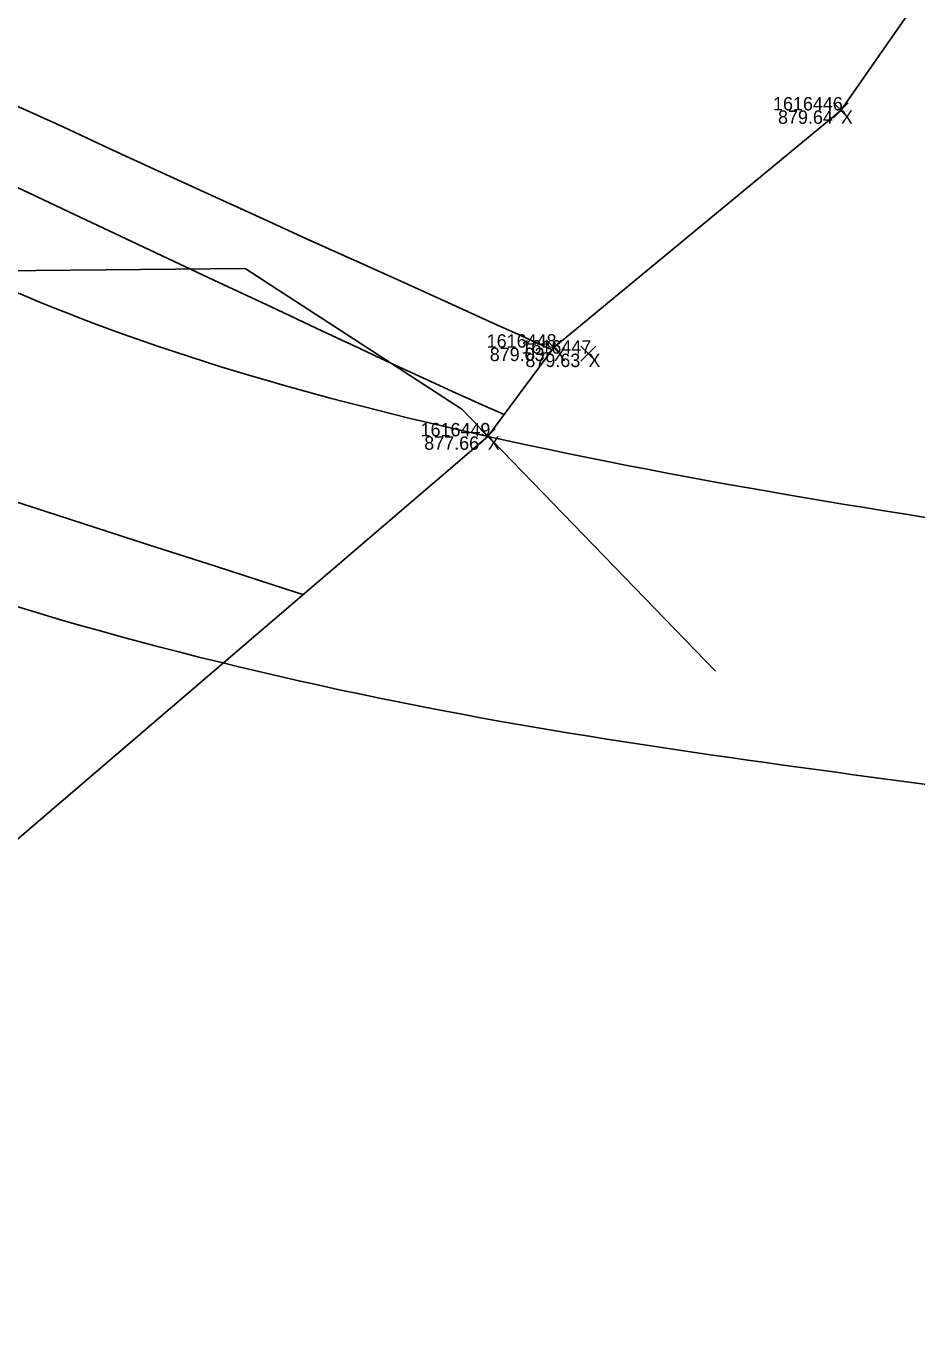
# Model space of a CAD drawing. Extents: x 1957117 to 1971063, y 701601 to 715861.
# Drawn here: x 1963586.65 to 1963609.91, y 706781.12 to 706815.11 of the extents above; entities that cross this region are included whole.
import ezdxf

# ---------------------------------------------------------------- set-up
doc = ezdxf.new("R2010")
doc.units = 0
for name, color, linetype in [('AP_X_Lights', 7, 'Continuous'), ('DT_X_Contour_Minor', 7, 'Continuous'), ('DT_X_TIN_Hull', 7, 'Continuous'), ('GE_X_CL_20', 7, 'Continuous'), ('HY_X_Water_Edge', 7, 'Continuous'), ('PV_P_Shoulder', 7, 'Continuous'), ('RS_Raster1', 7, 'Continuous'), ('RW_X_Esmt_RR', 7, 'Continuous'), ('SC_Scratch1', 7, 'Continuous'), ('SC_Shading5', 7, 'Continuous'), ('VG_X_Tree_Line_Rt', 7, 'Continuous')]:
    doc.layers.add(name, color=color, linetype=linetype)

msp = doc.modelspace()

# ---------------------------------------------------------------- linework, layer by layer
at = {"layer": 'AP_X_Lights'}
for p, q in [((1963607.735, 706812.715), (1963608.123, 706813.105)), ((1963607.735, 706813.105), (1963608.123, 706812.715)), ((1963600.24, 706806.52), (1963600.628, 706806.91)), ((1963600.24, 706806.91), (1963600.628, 706806.52)), ((1963601.143, 706806.364), (1963601.531, 706806.754)), ((1963601.143, 706806.754), (1963601.531, 706806.364)), ((1963598.513, 706804.204), (1963598.901, 706804.594)), ((1963598.513, 706804.594), (1963598.901, 706804.204))]:
    msp.add_line(p, q, dxfattribs=at)
at = {"layer": 'DT_X_Contour_Minor'}
for points in [[(1963599.132, 706804.968), (1963599.059, 706805.001), (1963598.906, 706805.07), (1963598.66, 706805.182), (1963598.297, 706805.345), (1963597.79, 706805.574), (1963597.224, 706805.831), (1963596.599, 706806.117), (1963595.917, 706806.434), (1963595.371, 706806.689), (1963594.391, 706807.149), (1963593.051, 706807.778), (1963591.425, 706808.542), (1963589.585, 706809.409), (1963587.607, 706810.342), (1963585.563, 706811.309), (1963583.528, 706812.276), (1963581.574, 706813.208), (1963579.777, 706814.071), (1963578.209, 706814.831), (1963576.945, 706815.454)], [(1963599.132, 706804.968), (1963599.059, 706805.001), (1963598.906, 706805.07), (1963598.66, 706805.182), (1963598.297, 706805.345), (1963597.79, 706805.574), (1963597.224, 706805.831), (1963596.599, 706806.117), (1963595.917, 706806.434), (1963595.371, 706806.689), (1963594.391, 706807.149), (1963593.051, 706807.778), (1963591.425, 706808.542), (1963589.585, 706809.409), (1963587.607, 706810.342), (1963585.563, 706811.309), (1963583.528, 706812.276), (1963581.574, 706813.208), (1963579.777, 706814.071), (1963578.209, 706814.831), (1963576.945, 706815.454)], [(1963600.391, 706806.658), (1963600.263, 706806.716), (1963599.985, 706806.843), (1963599.512, 706807.057), (1963598.79, 706807.384), (1963597.759, 706807.85), (1963596.611, 706808.369), (1963595.374, 706808.929), (1963594.076, 706809.517), (1963592.745, 706810.123), (1963591.407, 706810.733), (1963590.092, 706811.336), (1963588.827, 706811.919), (1963587.64, 706812.471), (1963586.422, 706813.019), (1963585.268, 706813.506), (1963584.164, 706813.951), (1963583.1, 706814.375), (1963582.063, 706814.799), (1963581.04, 706815.244)], [(1963600.391, 706806.658), (1963600.263, 706806.716), (1963599.985, 706806.843), (1963599.512, 706807.057), (1963598.79, 706807.384), (1963597.759, 706807.85), (1963596.611, 706808.369), (1963595.374, 706808.929), (1963594.076, 706809.517), (1963592.745, 706810.123), (1963591.407, 706810.733), (1963590.092, 706811.336), (1963588.827, 706811.919), (1963587.64, 706812.471), (1963586.422, 706813.019), (1963585.268, 706813.506), (1963584.164, 706813.951), (1963583.1, 706814.375), (1963582.063, 706814.799), (1963581.04, 706815.244)], [(1963593.885, 706800.267), (1963593.74, 706800.313), (1963593.391, 706800.426), (1963592.726, 706800.642), (1963591.597, 706801.006), (1963589.855, 706801.57), (1963587.814, 706802.229), (1963585.552, 706802.961)], [(1963593.885, 706800.267), (1963593.74, 706800.313), (1963593.391, 706800.426), (1963592.726, 706800.642), (1963591.597, 706801.006), (1963589.855, 706801.57), (1963587.814, 706802.229), (1963585.552, 706802.961)]]:
    msp.add_lwpolyline(points, dxfattribs=at)
at = {"layer": 'DT_X_TIN_Hull'}
msp.add_lwpolyline([(1963448.239, 706464.72), (1963464.625, 706568.104), (1963502.832, 706666.547), (1963530.121, 706695.075), (1963533.795, 706702.43), (1963556.636, 706749.586), (1963563.372, 706770.928), (1963570.893, 706779.557), (1963575.239, 706782.346), (1963581.125, 706788.667), (1963582.808, 706790.487), (1963584.551, 706791.637), (1963586.243, 706793.719), (1963598.707, 706804.399), (1963600.434, 706806.715), (1963607.929, 706812.91), (1963609.929, 706815.777)], dxfattribs=at)
at = {"layer": 'GE_X_CL_20'}
msp.add_arc((1965275.353, 705991.399), 1909.859, 144.852303, 166.495347, dxfattribs=at)
at = {"layer": 'HY_X_Water_Edge'}
for points in [[(1963507.144, 706903.33), (1963523.919, 706880.458), (1963529.921, 706868.249), (1963547.712, 706848.264), (1963557.981, 706843.218), (1963575.318, 706815.786), (1963598.707, 706804.399), (1963631.311, 706798.601), (1963646.093, 706793.985), (1963654.481, 706790.313)], [(1963497.044, 706895.877), (1963527.257, 706861.448), (1963530.089, 706856.724), (1963550.098, 706825.465), (1963567.27, 706808.841), (1963599.052, 706796.957), (1963628.198, 706792.131), (1963651.538, 706783.095)]]:
    msp.add_spline(points, degree=3, dxfattribs=at)
at = {"layer": 'RW_X_Esmt_RR'}
for radius, end in [(1929.859, 154.913686), (1879.859, 166.495347)]:
    msp.add_arc((1965275.353, 705991.399), radius, 144.852303, end, dxfattribs=at)
at = {"layer": 'SC_Shading5'}
msp.add_spline([(1963589.678, 706586.994), (1963626.625, 706689.548), (1963651.76, 706746.832), (1963668.09, 706778.596), (1963682.768, 706805.402), (1963734.424, 706911.594), (1963826.849, 707116.717), (1963877.258, 707215.645), (1963964.981, 707354.472), (1964070.526, 707509.355), (1964132.574, 707601.994), (1964163.9, 707642.169), (1964191.2, 707685.167), (1964278.98, 707807.131), (1964326.11, 707874.364), (1964396.427, 707968.962), (1964508.519, 708133.679), (1964655.588, 708336.552), (1964745.319, 708429.172), (1964840.327, 708522.317), (1964988.178, 708660.245), (1965089.796, 708739.041), (1965251.743, 708835.216), (1965415.807, 708922.048), (1965866.2, 709149.38), (1966173.543, 709294.131), (1966283.627, 709338.196), (1966534.003, 709419.214), (1966689.084, 709471.266), (1967008.468, 709641.817), (1967166.677, 709750.124), (1967422.113, 709931.083), (1967818.707, 710198.831), (1968187.021, 710459.852), (1968360.589, 710592.493), (1968496.543, 710707.847), (1968606.427, 710809.378), (1968733.391, 710937.091), (1968807.28, 711025.4), (1968843.008, 711077.094), (1968863.233, 711106.099), (1968909.747, 711171.311), (1968974.133, 711279.559), (1969130.932, 711546.915), (1969247.433, 711744.686), (1969402.714, 712016.424), (1969505.287, 712191.789), (1969666.311, 712460.805), (1969771.586, 712639.896), (1969880.058, 712820.917), (1969964.994, 712955.706), (1969990.005, 713000.084), (1970030.065, 713068.479)], degree=3, dxfattribs=at)
at = {"layer": 'VG_X_Tree_Line_Rt'}
msp.add_lwpolyline([(1963604.655, 706798.267), (1963598.029, 706805.109), (1963592.372, 706808.783), (1963583.258, 706808.695), (1963575.693, 706805.334), (1963569.852, 706805.41), (1963566.205, 706802.228), (1963559.367, 706797.846), (1963548.918, 706794.679), (1963544.237, 706791.049), (1963537.465, 706784.482), (1963529.989, 706788.923), (1963525.903, 706795.778), (1963527.308, 706804.983), (1963532.875, 706812.664), (1963520.94, 706812.624), (1963516.752, 706809.276), (1963509.001, 706807.542), (1963504.724, 706809.521), (1963490.215, 706814.959)], dxfattribs=at)

# ---------------------------------------------------------------- texts
at = {"layer": 'PV_P_Shoulder'}
for s, p in [('879.64', (1963606.287, 706812.56)), ('879.03', (1963598.761, 706806.365)), ('879.63', (1963599.692, 706806.209)), ('877.66', (1963597.051, 706804.049))]:
    msp.add_text(s, height=0.35, dxfattribs=at).set_placement(p)
at = {"layer": 'RS_Raster1'}
for s, p in [('1616446', (1963606.157, 706812.91)), ('1616448', (1963598.682, 706806.715)), ('1616447', (1963599.588, 706806.559)), ('1616449', (1963596.955, 706804.399))]:
    msp.add_text(s, height=0.35, dxfattribs=at).set_placement(p)
at = {"layer": 'SC_Scratch1'}
for p in [(1963607.929, 706812.56), (1963600.434, 706806.365), (1963601.337, 706806.209), (1963598.707, 706804.049)]:
    msp.add_text('X', height=0.35, dxfattribs=at).set_placement(p)

doc.saveas('drawing.dxf')
